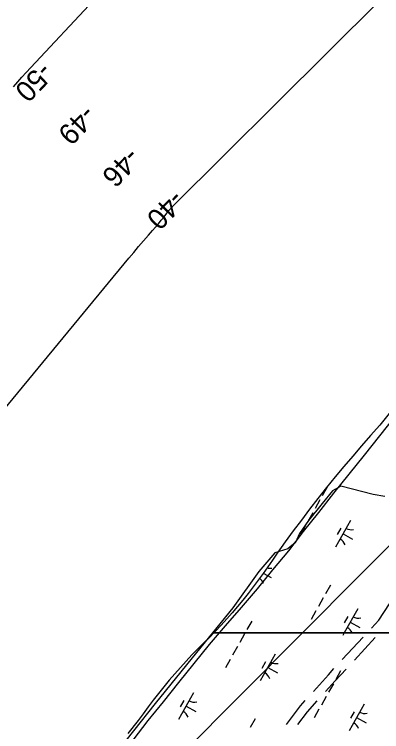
# Model space of a CAD drawing. Extents: x 3913936 to 3933962, y 195330 to 217741.
# Drawn here: x 3929075 to 3929675, y 210166 to 211339 of the extents above; entities that cross this region are included whole.
import ezdxf

# ---------------------------------------------------------------- set-up
doc = ezdxf.new("R2010")
doc.units = 0
for name, color, linetype in [('V-RIVR-EDGE', 7, 'Continuous'), ('V-RIVR-RANG', 7, 'Continuous'), ('V-ROAD-CNTR', 7, 'Continuous'), ('V-RRAP-FSHR', 7, 'Continuous'), ('V-TOPO-DPTH', 7, 'Continuous'), ('V-TOPO-MAJR', 7, 'Continuous'), ('V-TOPO-MINR', 7, 'Continuous'), ('V-UTIL-LINE', 7, 'Continuous'), ('V-WETL-SWMP', 7, 'Continuous')]:
    doc.layers.add(name, color=color, linetype=linetype)

msp = doc.modelspace()

# ---------------------------------------------------------------- linework, layer by layer
at = {"layer": 'V-RIVR-EDGE'}
msp.add_lwpolyline([(3929679.9, 210550.9), (3929660.8, 210554.2), (3929608, 210567.7), (3929594.5, 210559.9), (3929577.6, 210539.6), (3929555.2, 210511.5), (3929540.6, 210490.2), (3929533.8, 210475.6), (3929521.5, 210465.5), (3929500.1, 210458.7), (3929474.3, 210428.4), (3929431.6, 210368.9), (3929372.1, 210295.9), (3929304.7, 210212.7), (3929233.9, 210122.8)], dxfattribs=at)
at = {"layer": 'V-ROAD-CNTR'}
for p, q in [((3929610.3, 210284.1), (3929644.2, 210320.8)), ((3929630.1, 210283.5), (3929664.1, 210320.2))]:
    msp.add_line(p, q, dxfattribs=at)
for points in [[(3929657.8, 210335.5), (3929670, 210348.8), (3929687.3, 210375.6)], [(3929563.2, 210232.3), (3929587.6, 210259.5), (3929596.7, 210269.4)], [(3929582.9, 210231.8), (3929598.7, 210249.4), (3929616.6, 210268.8)], [(3929519.1, 210178), (3929541.9, 210208.5), (3929549.8, 210217.4)], [(3929538, 210178.2), (3929553.5, 210199), (3929569.6, 210216.9)]]:
    msp.add_lwpolyline(points, dxfattribs=at)
at = {"layer": 'V-RRAP-FSHR'}
msp.add_lwpolyline([(3929268.7, 210152.7), (3929293.5, 210184.8), (3929318.3, 210215.4), (3929343.4, 210246.6), (3929368.5, 210277.8), (3929393.6, 210308.9), (3929419.6, 210339.3), (3929445.7, 210369.6), (3929471.8, 210399.9), (3929497.2, 210430.8), (3929522.9, 210462.1), (3929546.9, 210493.5), (3929571.8, 210524.8), (3929596.6, 210556.2), (3929621.6, 210587.4), (3929646.6, 210618.6), (3929671.6, 210649.9), (3929696.6, 210681.7)], dxfattribs=at)
at = {"layer": 'V-TOPO-DPTH'}
msp.add_lwpolyline([(3928610.7, 210149.9), (3928628.4, 210171.7), (3929261.9, 210940.3), (3929269.8, 210949.8), (3929277.7, 210959.3), (3929285.7, 210968.6), (3929293.8, 210978), (3929300.3, 210985.4), (3929305.1, 210991), (3929310, 210996.7), (3929314.7, 211002.4), (3929319.4, 211008.2), (3929327.3, 211018.1), (3929328.7, 211019.8), (3929330.2, 211021.4), (3929332.5, 211023.9), (3929333.3, 211024.7), (3929841.7, 211531.1)], dxfattribs=at)
at = {"layer": 'V-TOPO-MAJR'}
msp.add_lwpolyline([(3929073.4, 211220.6), (3929080.3, 211228.5), (3929087.2, 211236.4), (3929094.3, 211244.2), (3929101.5, 211251.9), (3929204.9, 211362), (3929264.8, 211423.7), (3929326, 211484.1), (3929389.2, 211542.3), (3929453.7, 211599.3), (3929559.3, 211689.5)], dxfattribs=at)
at = {"layer": 'V-TOPO-MINR'}
msp.add_lwpolyline([(3928610.7, 210149.9), (3928628.4, 210171.7), (3929261.9, 210940.3), (3929269.8, 210949.8), (3929277.7, 210959.3), (3929285.7, 210968.6), (3929293.8, 210978), (3929300.3, 210985.4), (3929305.1, 210991), (3929310, 210996.7), (3929314.7, 211002.4), (3929319.4, 211008.2), (3929327.3, 211018.1), (3929328.7, 211019.8), (3929330.2, 211021.4), (3929332.5, 211023.9), (3929333.3, 211024.7), (3929841.7, 211531.1)], dxfattribs=at)
at = {"layer": 'V-UTIL-LINE'}
msp.add_lwpolyline([(3928017.7, 207698.3), (3929347.6, 210129), (3930421.7, 211210.3)], dxfattribs=at)
at = {"layer": 'V-WETL-SWMP'}
for p, q in [((3929708.5, 210713.6), (3929671.6, 210667.2)), ((3929671.6, 210667.2), (3929656.7, 210650.6)), ((3929656.7, 210650.6), (3929641.5, 210633.5)), ((3929641.5, 210633.5), (3929627.4, 210616.9)), ((3929627.4, 210616.9), (3929612.9, 210599.9)), ((3929612.9, 210599.9), (3929598.7, 210582.7)), ((3929598.7, 210582.7), (3929584.6, 210565.3)), ((3929584.6, 210565.3), (3929570.7, 210547.8)), ((3929585.5, 210566), (3929577.7, 210552)), ((3929570.7, 210547.8), (3929557, 210530.2)), ((3929573.7, 210545.1), (3929565.9, 210531.1)), ((3929557, 210530.2), (3929543.5, 210512.4)), ((3929562, 210524.1), (3929554.1, 210510.2)), ((3929543.5, 210512.4), (3929530.1, 210494.5)), ((3929623.9, 210511.8), (3929599.4, 210468.2)), ((3929530.1, 210494.5), (3929516.9, 210476.5)), ((3929550.2, 210503.2), (3929542.4, 210489.3)), ((3929607.9, 210499), (3929602, 210488.6)), ((3929611.6, 210490), (3929627.3, 210481.2)), ((3929516.9, 210476.5), (3929503.9, 210458.4)), ((3929503.9, 210458.4), (3929496.5, 210447)), ((3929496.5, 210447), (3929488.9, 210435.8)), ((3929488.9, 210435.8), (3929481, 210424.7)), ((3929481, 210424.7), (3929473.1, 210413.8)), ((3929481.4, 210425.3), (3929494, 210418.2)), ((3929473.1, 210413.8), (3929464.9, 210402.9)), ((3929464.9, 210402.9), (3929456.6, 210392.2)), ((3929591, 210405.8), (3929583.1, 210391.9)), ((3929456.6, 210392.2), (3929448.1, 210381.6)), ((3929448.1, 210381.6), (3929439.5, 210371.2)), ((3929579.2, 210384.9), (3929571.4, 210370.9)), ((3929439.5, 210371.2), (3929430.7, 210360.9)), ((3929567.4, 210364), (3929559.6, 210350)), ((3929635.5, 210367.3), (3929613.4, 210328)), ((3929430.7, 210360.9), (3929421.7, 210350.7)), ((3929619.5, 210354.5), (3929613.6, 210344.1)), ((3929412.5, 210340.7), (3929403.2, 210330.8)), ((3929421.7, 210350.7), (3929412.5, 210340.7)), ((3929462.5, 210347.2), (3929454.7, 210333.3)), ((3929623.3, 210345.5), (3929639, 210336.7)), ((3929403.2, 210330.8), (3929400.5, 210328)), ((3929400.5, 210328), (3930316.9, 210328)), ((3929450.8, 210326.3), (3929442.9, 210312.4)), ((3929613.4, 210328), (3929611, 210323.7)), ((3929439, 210305.4), (3929431.2, 210291.4)), ((3929427.2, 210284.5), (3929419.4, 210270.5)), ((3929500.9, 210293), (3929476.4, 210249.5)), ((3929484.9, 210280.3), (3929479, 210269.8)), ((3929488.7, 210271.2), (3929504.4, 210262.4)), ((3929607.5, 210265.7), (3929599.7, 210251.8)), ((3929595.8, 210244.8), (3929587.9, 210230.9)), ((3929367.6, 210230.1), (3929343.1, 210186.5)), ((3929584, 210223.9), (3929576.2, 210209.9)), ((3929351.5, 210217.3), (3929345.6, 210206.8)), ((3929645.9, 210211.5), (3929621.4, 210167.9)), ((3929355.3, 210208.3), (3929371, 210199.5)), ((3929572.2, 210203), (3929564.4, 210189)), ((3929629.9, 210198.7), (3929624, 210188.3)), ((3929633.7, 210189.7), (3929649.4, 210180.9)), ((3929468, 210187.1), (3929460.1, 210173.1))]:
    msp.add_line(p, q, dxfattribs=at)
for points in [[(3929400.5, 210328), (3929393.8, 210321.1), (3929384.2, 210311.5), (3929374.4, 210301.7), (3929364.8, 210291.8), (3929355.3, 210281.7), (3929345.9, 210271.4), (3929336.8, 210261), (3929327.8, 210250.5), (3929318.9, 210239.8), (3929310.2, 210229), (3929301.7, 210218), (3929293.4, 210206.9), (3929285.2, 210195.7), (3929277.2, 210184.4), (3929260.3, 210163.6)], [(3930248.7, 210265.3), (3930250.9, 210267.6), (3930260.1, 210276.6), (3930262.5, 210278.6), (3930265.4, 210281.1), (3930268.6, 210283.4), (3930271, 210285.4), (3930274, 210288.1), (3930277.4, 210290.6), (3930281.4, 210293.8), (3930285, 210296.7), (3930287.6, 210298.6), (3930291.4, 210301.8), (3930294.8, 210304.9), (3930297.2, 210306.8), (3930300.1, 210309.2), (3930302.9, 210311.5), (3930305.1, 210313.7), (3930307.5, 210316.4), (3930310.5, 210319.3), (3930312.3, 210322.3), (3930315.3, 210326), (3930316.9, 210328), (3929400.5, 210328)]]:
    msp.add_lwpolyline(points, dxfattribs=at)
for centre, start, end in [((3929625.4, 210514), 239.8861, 281.4297), ((3929598.3, 210465.8), 19.8861, 61.4297), ((3929492, 210451), 255.2867, 281.4297), ((3929465, 210402.8), 19.8861, 53.474), ((3929637, 210369.5), 239.8861, 281.4297), ((3929610, 210321.3), 22.1068, 61.4297), ((3929610, 210321.3), 19.8861, 22.1068), ((3929502.4, 210295.2), 239.8861, 281.4297), ((3929475.3, 210247), 19.8861, 61.4297), ((3929369.1, 210232.2), 239.8861, 281.4297), ((3929342, 210184.1), 19.8861, 61.4297), ((3929647.4, 210213.7), 239.8861, 281.4297), ((3929620.3, 210165.5), 19.8861, 61.4297)]:
    msp.add_arc(centre, 17.6, start, end, dxfattribs=at)

# ---------------------------------------------------------------- texts
at = {"layer": 'V-RIVR-RANG'}
for s, p in [('-50', (3929118.4, 211262.8)), ('-49', (3929188.8, 211192.7)), ('-46', (3929260.8, 211123.4)), ('-40', (3929333.3, 211054))]:
    msp.add_text(s, height=33.5, rotation=226.0279, dxfattribs=at).set_placement(p)

doc.saveas('drawing.dxf')
